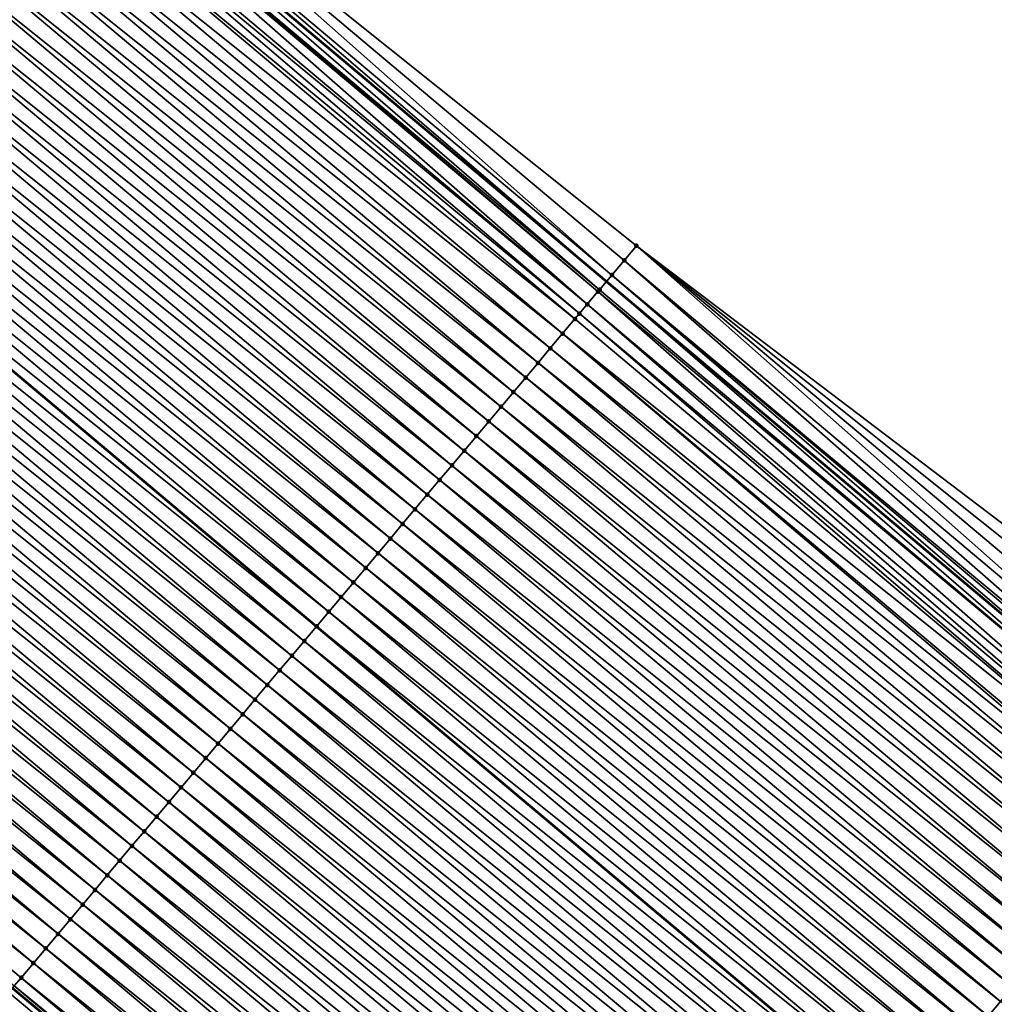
# Model space of a CAD drawing. Header units: feet. Extents: x 2007189 to 2022806, y 818621 to 837694.
# Tile 405 of 656: x 2016979 to 2017005, y 818934 to 818960. Entities that reach past the tile are written whole.
import ezdxf

# ---------------------------------------------------------------- set-up
doc = ezdxf.new("R2010")
doc.units = ezdxf.units.FT
doc.header["$MEASUREMENT"] = 0
for name, color, linetype, lineweight in [('EP_Travel Lane', 172, 'Continuous', 53), ('Road Shots', 141, 'Continuous', 100), ('Road X-Section', 40, 'Continuous', 13), ('STRIPING', 60, 'Continuous', 53)]:
    doc.layers.add(name, color=color, linetype=linetype, lineweight=lineweight)
doc.layers.add('I-77-MM17-21_SB-Surface-Border', color=7, linetype='Continuous')
doc.layers.add('I-77-MM17-21_SB-Surface-TIN', color=7, linetype='Continuous')

msp = doc.modelspace()

# ---------------------------------------------------------------- linework, layer by layer
at = {"layer": 'EP_Travel Lane'}
for points in [[(2016734.380056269, 819171.5816410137, 274.3019561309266), (2016749.65505463, 819158.6942299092, 274.5888565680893), (2016764.952011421, 819145.8127301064, 274.8540412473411), (2016780.24919519, 819132.9310391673, 275.095501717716), (2016795.546419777, 819120.0493138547, 275.3326984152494), (2016810.843294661, 819107.1678830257, 275.6064427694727), (2016826.140308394, 819094.2863352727, 275.865672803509), (2016841.437434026, 819081.4046932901, 276.1132194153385), (2016856.734659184, 819068.5229674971, 276.350354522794), (2016872.031767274, 819055.6413402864, 276.5997191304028), (2016887.328814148, 819042.7597646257, 276.8554896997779), (2016902.61822396, 819029.8883168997, 277.0957903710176), (2016917.924966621, 819017.0178879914, 277.3409258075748), (2016933.231830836, 819004.1473568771, 277.5682917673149), (2016948.538951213, 818991.2766103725, 277.7582244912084), (2016963.846316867, 818978.4056576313, 277.9123149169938), (2016979.153692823, 818965.5346962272, 278.0648903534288), (2016994.461046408, 818952.6637536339, 278.2207400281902), (2017009.768130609, 818939.7930375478, 278.4159691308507), (2017025.075442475, 818926.9221300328, 278.577906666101), (2017040.382905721, 818914.0510952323, 278.7177266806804), (2017055.672095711, 818901.2072486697, 278.841691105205), (2017071.0103465, 818888.3726488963, 278.9807868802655), (2017086.348633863, 818875.5380185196, 279.1001611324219)], [(2016733.999429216, 819140.1034043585, 274.1678343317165), (2016749.296424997, 819127.221880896, 274.4294133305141), (2016764.59372578, 819114.3401005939, 274.6591212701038), (2016779.89070353, 819101.4585923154, 274.9225861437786), (2016795.18778303, 819088.576998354, 275.1754161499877), (2016810.484822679, 819075.6954379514, 275.4324137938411), (2016825.782035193, 819062.8137319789, 275.6713380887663), (2016841.079173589, 819049.9320884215, 275.9180162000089), (2016856.376299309, 819037.0504555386, 276.1660225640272), (2016871.673332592, 819024.1689004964, 276.4236824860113), (2016886.982882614, 819011.2875277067, 276.6819348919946), (2016902.308022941, 818998.4390243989, 276.9303344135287), (2016917.633320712, 818985.5903890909, 277.155754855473), (2016932.95899216, 818972.7414404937, 277.3266247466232), (2016948.284831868, 818959.8923508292, 277.4729298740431), (2016963.610795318, 818947.0431574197, 277.6011788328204), (2016978.936536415, 818934.1941504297, 277.7618819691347), (2016994.26224747, 818921.3451686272, 277.9269635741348), (2017009.587746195, 818908.4963648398, 278.12305330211), (2017024.913461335, 818895.6473796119, 278.287547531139), (2017040.259477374, 818882.7864861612, 278.4217461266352), (2017055.598698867, 818869.9530697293, 278.5670416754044), (2017070.938029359, 818857.1195621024, 278.6535262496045), (2017086.277400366, 818844.286020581, 278.7181300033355)]]:
    msp.add_polyline3d(points, dxfattribs=at)
at = {"layer": 'I-77-MM17-21_SB-Surface-Border', "color": 3, "linetype": 'Continuous', "lineweight": -3}
msp.add_polyline3d([(2016734.553570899, 819171.7871374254, 274.2982413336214), (2016749.827811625, 819158.8992363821, 274.5862957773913), (2016765.686244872, 819146.6837108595, 274.8268820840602), (2016780.416064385, 819133.1290581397, 275.092997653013), (2016796.032614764, 819120.6261246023, 275.3180298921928), (2016811.648880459, 819108.1234309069, 275.5728208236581), (2016827.587508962, 819096.0029443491, 275.8056849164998), (2016841.914864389, 819081.9709663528, 276.091629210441), (2016857.209051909, 819069.0858257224, 276.3385874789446), (2016872.503199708, 819056.2007185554, 276.5896925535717), (2016887.797254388, 819043.3156898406, 276.8505400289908), (2016902.761911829, 819030.0591826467, 277.0942366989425), (2016918.068658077, 819017.1887507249, 277.3388480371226), (2016933.37552812, 819004.3182147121, 277.5653623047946), (2016948.682644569, 818991.4474715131, 277.755869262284), (2016964.311828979, 818978.9591840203, 277.9047523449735), (2016979.619272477, 818966.0881658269, 278.0474565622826), (2016995.248594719, 818953.5997624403, 278.1761907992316), (2017011.199279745, 818941.4944076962, 278.3663677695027), (2017025.540950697, 818927.4756597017, 278.5709130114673), (2017041.170315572, 818914.9872204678, 278.6934134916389), (2017056.457146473, 818902.1453214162, 278.8100806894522), (2017071.795391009, 818889.3107383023, 278.9555836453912), (2017086.491902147, 818875.709227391, 279.0983096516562)], dxfattribs=at)
at = {"layer": 'I-77-MM17-21_SB-Surface-TIN', "color": 128, "linetype": 'Continuous', "lineweight": -3}
for points in [[(2016994.604748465, 818952.8346074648, 278.217113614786), (2016979.619272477, 818966.0881658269, 278.0474565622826), (2016979.29738805, 818965.7055558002, 278.0622621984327)], [(2016994.604748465, 818952.8346074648, 278.217113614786), (2016994.926659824, 818953.2171948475, 278.1983720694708), (2016979.619272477, 818966.0881658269, 278.0474565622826)], [(2016994.926659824, 818953.2171948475, 278.1983720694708), (2016995.248594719, 818953.5997624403, 278.1761907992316), (2016979.619272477, 818966.0881658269, 278.0474565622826)], [(2016979.29738805, 818965.7055558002, 278.0622621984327), (2016979.153692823, 818965.5346962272, 278.0648903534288), (2016994.461046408, 818952.6637536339, 278.2207400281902)], [(2016994.604748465, 818952.8346074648, 278.217113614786), (2016979.29738805, 818965.7055558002, 278.0622621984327), (2016994.461046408, 818952.6637536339, 278.2207400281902)], [(2016994.282909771, 818952.4519589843, 278.2252354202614), (2016979.153692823, 818965.5346962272, 278.0648903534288), (2016978.975564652, 818965.3228944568, 278.0681482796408)], [(2016994.282909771, 818952.4519589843, 278.2252354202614), (2016994.461046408, 818952.6637536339, 278.2207400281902), (2016979.153692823, 818965.5346962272, 278.0648903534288)], [(2016993.961145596, 818952.069247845, 278.2224662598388), (2016978.930677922, 818965.269512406, 278.0682586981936), (2016978.653798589, 818964.9401849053, 278.0656551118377)], [(2016994.241346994, 818952.4025305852, 278.2253809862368), (2016978.975564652, 818965.3228944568, 278.0681482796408), (2016978.930677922, 818965.269512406, 278.0682586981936)], [(2016993.961145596, 818952.069247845, 278.2224662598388), (2016994.241346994, 818952.4025305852, 278.2253809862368), (2016978.930677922, 818965.269512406, 278.0682586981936)], [(2016994.241346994, 818952.4025305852, 278.2253809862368), (2016994.282909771, 818952.4519589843, 278.2252354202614), (2016978.975564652, 818965.3228944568, 278.0681482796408)], [(2016993.961145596, 818952.069247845, 278.2224662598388), (2016978.653798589, 818964.9401849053, 278.0656551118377), (2016978.542305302, 818964.8075516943, 278.0631533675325)], [(2016993.757436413, 818951.8269139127, 278.2178930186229), (2016978.542305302, 818964.8075516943, 278.0631533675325), (2016978.332074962, 818964.5574396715, 278.0569598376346)], [(2016993.757436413, 818951.8269139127, 278.2178930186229), (2016993.961145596, 818952.069247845, 278.2224662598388), (2016978.542305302, 818964.8075516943, 278.0631533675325)], [(2016993.639415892, 818951.6865077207, 278.214659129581), (2016978.332074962, 818964.5574396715, 278.0569598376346), (2016978.010370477, 818964.1746783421, 278.0454669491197)], [(2016993.639415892, 818951.6865077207, 278.214659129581), (2016993.757436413, 818951.8269139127, 278.2178930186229), (2016978.332074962, 818964.5574396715, 278.0569598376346)], [(2016993.317703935, 818951.3037526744, 278.2042582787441), (2016978.010370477, 818964.1746783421, 278.0454669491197), (2016977.688666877, 818963.7919162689, 278.0338447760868)], [(2016993.317703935, 818951.3037526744, 278.2042582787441), (2016993.639415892, 818951.6865077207, 278.214659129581), (2016978.010370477, 818964.1746783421, 278.0454669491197)], [(2016992.996002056, 818950.9209891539, 278.1923845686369), (2016977.688666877, 818963.7919162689, 278.0338447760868), (2016977.366957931, 818963.4091586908, 278.0230039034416)], [(2016992.996002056, 818950.9209891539, 278.1923845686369), (2016993.317703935, 818951.3037526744, 278.2042582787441), (2016977.688666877, 818963.7919162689, 278.0338447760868)], [(2016992.674300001, 818950.538225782, 278.1805366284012), (2016977.366957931, 818963.4091586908, 278.0230039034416), (2016977.045245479, 818963.0264040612, 278.0126755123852)], [(2016992.674300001, 818950.538225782, 278.1805366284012), (2016992.996002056, 818950.9209891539, 278.1923845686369), (2016977.366957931, 818963.4091586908, 278.0230039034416)], [(2016992.352591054, 818950.1554682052, 278.1696959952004), (2016977.045245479, 818963.0264040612, 278.0126755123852), (2016976.723533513, 818962.6436490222, 278.0022759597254)], [(2016992.352591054, 818950.1554682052, 278.1696959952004), (2016992.674300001, 818950.538225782, 278.1805366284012), (2016977.045245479, 818963.0264040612, 278.0126755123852)], [(2016992.030875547, 818949.7727161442, 278.1598140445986), (2016976.723533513, 818962.6436490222, 278.0022759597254), (2016976.401820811, 818962.2608946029, 277.9919841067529)], [(2016992.030875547, 818949.7727161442, 278.1598140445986), (2016992.352591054, 818950.1554682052, 278.1696959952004), (2016976.723533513, 818962.6436490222, 278.0022759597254)], [(2016991.709158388, 818949.3899654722, 278.1501735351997), (2016976.401820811, 818962.2608946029, 277.9919841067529), (2016976.080108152, 818961.878140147, 277.9816859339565)], [(2016991.709158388, 818949.3899654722, 278.1501735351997), (2016992.030875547, 818949.7727161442, 278.1598140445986), (2016976.401820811, 818962.2608946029, 277.9919841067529)], [(2016991.387441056, 818949.007214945, 278.140558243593), (2016976.080108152, 818961.878140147, 277.9816859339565), (2016975.758391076, 818961.4953894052, 277.9720332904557)], [(2016991.387441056, 818949.007214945, 278.140558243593), (2016991.709158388, 818949.3899654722, 278.1501735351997), (2016976.080108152, 818961.878140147, 277.9816859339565)], [(2016991.065722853, 818948.6244651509, 278.1310703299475), (2016975.758391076, 818961.4953894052, 277.9720332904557), (2016975.436674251, 818961.112638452, 277.9623439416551)], [(2016991.065722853, 818948.6244651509, 278.1310703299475), (2016991.387441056, 818949.007214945, 278.140558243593), (2016975.758391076, 818961.4953894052, 277.9720332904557)], [(2016990.743999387, 818948.2417197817, 278.1223515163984), (2016975.436674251, 818961.112638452, 277.9623439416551), (2016975.114958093, 818960.729886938, 277.9525570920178)], [(2016990.743999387, 818948.2417197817, 278.1223515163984), (2016991.065722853, 818948.6244651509, 278.1310703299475), (2016975.436674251, 818961.112638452, 277.9623439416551)], [(2016990.422275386, 818947.8589748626, 278.1137109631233), (2016975.114958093, 818960.729886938, 277.9525570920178), (2016974.793244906, 818960.3471329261, 277.9423360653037)], [(2016990.422275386, 818947.8589748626, 278.1137109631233), (2016990.743999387, 818948.2417197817, 278.1223515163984), (2016975.114958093, 818960.729886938, 277.9525570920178)], [(2016990.100555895, 818947.4762261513, 278.1044112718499), (2016974.793244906, 818960.3471329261, 277.9423360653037), (2016974.471533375, 818959.9643775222, 277.9318731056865)], [(2016990.100555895, 818947.4762261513, 278.1044112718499), (2016990.422275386, 818947.8589748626, 278.1137109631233), (2016974.793244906, 818960.3471329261, 277.9423360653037)], [(2016989.778845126, 818947.0934701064, 278.0938368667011), (2016974.471533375, 818959.9643775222, 277.9318731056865), (2016974.149822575, 818959.581621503, 277.9213031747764)], [(2016989.778845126, 818947.0934701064, 278.0938368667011), (2016990.100555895, 818947.4762261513, 278.1044112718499), (2016974.471533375, 818959.9643775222, 277.9318731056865)], [(2016989.457139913, 818946.7107093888, 278.0824502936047), (2016974.149822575, 818959.581621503, 277.9213031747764), (2016973.82811121, 818959.1988659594, 277.9108159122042)], [(2016989.457139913, 818946.7107093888, 278.0824502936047), (2016989.778845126, 818947.0934701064, 278.0938368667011), (2016974.149822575, 818959.581621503, 277.9213031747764)], [(2016989.135434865, 818946.3279485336, 278.0710398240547), (2016973.82811121, 818959.1988659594, 277.9108159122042), (2016973.506397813, 818958.8161121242, 277.9006256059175)], [(2016989.135434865, 818946.3279485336, 278.0710398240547), (2016989.457139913, 818946.7107093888, 278.0824502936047), (2016973.82811121, 818959.1988659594, 277.9108159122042)], [(2016988.813726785, 818945.9451902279, 278.0600724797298), (2016973.506397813, 818958.8161121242, 277.9006256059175), (2016973.184682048, 818958.4333602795, 277.8907812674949)], [(2016988.813726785, 818945.9451902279, 278.0600724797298), (2016989.135434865, 818946.3279485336, 278.0710398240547), (2016973.506397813, 818958.8161121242, 277.9006256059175)], [(2016988.492013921, 818945.5624359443, 278.0498042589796), (2016973.184682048, 818958.4333602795, 277.8907812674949), (2016972.86296521, 818958.0506093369, 277.8810937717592)], [(2016988.492013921, 818945.5624359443, 278.0498042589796), (2016988.813726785, 818945.9451902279, 278.0600724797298), (2016973.184682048, 818958.4333602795, 277.8907812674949)], [(2016988.170298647, 818945.1796836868, 278.0398881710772), (2016972.86296521, 818958.0506093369, 277.8810937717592), (2016972.541253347, 818957.6678542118, 277.8706792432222)], [(2016988.170298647, 818945.1796836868, 278.0398881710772), (2016988.492013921, 818945.5624359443, 278.0498042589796), (2016972.86296521, 818958.0506093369, 277.8810937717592)], [(2016987.8485841, 818944.7969308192, 278.0298660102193), (2016972.541253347, 818957.6678542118, 277.8706792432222), (2016972.219547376, 818957.2850941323, 277.8594035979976)], [(2016987.8485841, 818944.7969308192, 278.0298660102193), (2016988.170298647, 818945.1796836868, 278.0398881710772), (2016972.541253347, 818957.6678542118, 277.8706792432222)], [(2016987.526873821, 818944.4141743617, 278.0192199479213), (2016972.219547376, 818957.2850941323, 277.8594035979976), (2016971.897843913, 818956.9023319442, 277.8477614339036)], [(2016987.526873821, 818944.4141743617, 278.0192199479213), (2016987.8485841, 818944.7969308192, 278.0298660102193), (2016972.219547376, 818957.2850941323, 277.8594035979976)], [(2016987.205166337, 818944.0314155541, 278.0081653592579), (2016971.897843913, 818956.9023319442, 277.8477614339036), (2016971.576137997, 818956.5195715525, 277.8364586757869)], [(2016987.205166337, 818944.0314155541, 278.0081653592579), (2016987.526873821, 818944.4141743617, 278.0192199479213), (2016971.897843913, 818956.9023319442, 277.8477614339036)], [(2016971.254422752, 818956.1368195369, 277.8265574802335), (2016986.883460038, 818943.6486554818, 277.9969183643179), (2016971.576137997, 818956.5195715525, 277.8364586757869)], [(2016987.205166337, 818944.0314155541, 278.0081653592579), (2016971.576137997, 818956.5195715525, 277.8364586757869), (2016986.883460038, 818943.6486554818, 277.9969183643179)], [(2016986.561750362, 818943.2658987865, 277.9862034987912), (2016971.254422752, 818956.1368195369, 277.8265574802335), (2016970.932699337, 818955.7540741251, 277.8178312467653)], [(2016986.561750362, 818943.2658987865, 277.9862034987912), (2016986.883460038, 818943.6486554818, 277.9969183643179), (2016971.254422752, 818956.1368195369, 277.8265574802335)], [(2016986.240031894, 818942.8831492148, 277.9767542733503), (2016970.932699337, 818955.7540741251, 277.8178312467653), (2016970.61097013, 818955.3713335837, 277.8099516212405)], [(2016986.240031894, 818942.8831492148, 277.9767542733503), (2016986.561750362, 818943.2658987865, 277.9862034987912), (2016970.932699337, 818955.7540741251, 277.8178312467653)], [(2016985.918306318, 818942.5004056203, 277.9683439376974), (2016970.61097013, 818955.3713335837, 277.8099516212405), (2016970.289243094, 818954.988591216, 277.8017545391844)], [(2016985.918306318, 818942.5004056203, 277.9683439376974), (2016986.240031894, 818942.8831492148, 277.9767542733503), (2016970.61097013, 818955.3713335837, 277.8099516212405)], [(2016985.596577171, 818942.1176650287, 277.9604555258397), (2016970.289243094, 818954.988591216, 277.8017545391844), (2016969.967522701, 818954.6058432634, 277.7925866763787)], [(2016985.596577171, 818942.1176650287, 277.9604555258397), (2016985.918306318, 818942.5004056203, 277.9683439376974), (2016970.289243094, 818954.988591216, 277.8017545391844)], [(2016985.274851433, 818941.7349215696, 277.9520687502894), (2016969.967522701, 818954.6058432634, 277.7925866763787), (2016969.64580474, 818954.2230932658, 277.7830634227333)], [(2016985.274851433, 818941.7349215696, 277.9520687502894), (2016985.596577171, 818942.1176650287, 277.9604555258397), (2016969.967522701, 818954.6058432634, 277.7925866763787)], [(2016984.953128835, 818941.3521754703, 277.9432230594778), (2016969.64580474, 818954.2230932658, 277.7830634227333), (2016969.324088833, 818953.8403415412, 277.7732399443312)], [(2016984.953128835, 818941.3521754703, 277.9432230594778), (2016985.274851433, 818941.7349215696, 277.9520687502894), (2016969.64580474, 818954.2230932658, 277.7830634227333)], [(2016984.631408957, 818940.9694270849, 277.93397999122), (2016969.324088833, 818953.8403415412, 277.7732399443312), (2016969.002372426, 818953.4575902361, 277.7634894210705)], [(2016984.631408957, 818940.9694270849, 277.93397999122), (2016984.953128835, 818941.3521754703, 277.9432230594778), (2016969.324088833, 818953.8403415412, 277.7732399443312)], [(2017010.233605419, 818940.3465953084, 278.4138588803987), (2016995.248594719, 818953.5997624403, 278.1761907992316), (2016994.926659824, 818953.2171948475, 278.1983720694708)], [(2017010.233605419, 818940.3465953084, 278.4138588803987), (2017010.555491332, 818940.7292040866, 278.3988365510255), (2016995.248594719, 818953.5997624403, 278.1761907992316)], [(2017010.555491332, 818940.7292040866, 278.3988365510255), (2017010.877388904, 818941.1118030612, 278.3821102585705), (2016995.248594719, 818953.5997624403, 278.1761907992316)], [(2017010.877388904, 818941.1118030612, 278.3821102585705), (2017011.199279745, 818941.4944076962, 278.3663677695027), (2016995.248594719, 818953.5997624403, 278.1761907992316)], [(2016984.309689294, 818940.5866785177, 277.9247053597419), (2016969.002372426, 818953.4575902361, 277.7634894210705), (2016968.680655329, 818953.0748395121, 277.7538398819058)], [(2016984.309689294, 818940.5866785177, 277.9247053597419), (2016984.631408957, 818940.9694270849, 277.93397999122), (2016969.002372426, 818953.4575902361, 277.7634894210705)], [(2016983.987968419, 818940.2039309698, 277.9156078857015), (2016968.680655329, 818953.0748395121, 277.7538398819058), (2016968.358939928, 818952.6920873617, 277.7439424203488)], [(2016983.987968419, 818940.2039309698, 277.9156078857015), (2016984.309689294, 818940.5866785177, 277.9247053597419), (2016968.680655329, 818953.0748395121, 277.7538398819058)], [(2017009.975089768, 818940.0391974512, 278.41771968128), (2016994.926659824, 818953.2171948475, 278.1983720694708), (2016994.604748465, 818952.8346074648, 278.217113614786)], [(2017009.975089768, 818940.0391974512, 278.41771968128), (2017010.233605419, 818940.3465953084, 278.4138588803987), (2016994.926659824, 818953.2171948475, 278.1983720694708)], [(2016994.604748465, 818952.8346074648, 278.217113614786), (2016994.461046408, 818952.6637536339, 278.2207400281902), (2017009.768130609, 818939.7930375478, 278.4159691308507)], [(2017009.911797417, 818939.9639210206, 278.417494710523), (2016994.604748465, 818952.8346074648, 278.217113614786), (2017009.768130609, 818939.7930375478, 278.4159691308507)], [(2017009.911797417, 818939.9639210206, 278.417494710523), (2017009.975089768, 818940.0391974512, 278.41771968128), (2016994.604748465, 818952.8346074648, 278.217113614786)], [(2016983.666247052, 818939.8211838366, 277.9065824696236), (2016968.358939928, 818952.6920873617, 277.7439424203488), (2016968.037224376, 818952.3093353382, 277.7340670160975)], [(2016983.666247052, 818939.8211838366, 277.9065824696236), (2016983.987968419, 818940.2039309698, 277.9156078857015), (2016968.358939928, 818952.6920873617, 277.7439424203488)], [(2017009.59003767, 818939.5812061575, 278.4140779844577), (2016994.461046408, 818952.6637536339, 278.2207400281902), (2016994.282909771, 818952.4519589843, 278.2252354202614)], [(2017009.59003767, 818939.5812061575, 278.4140779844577), (2017009.768130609, 818939.7930375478, 278.4159691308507), (2016994.461046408, 818952.6637536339, 278.2207400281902)], [(2016983.344527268, 818939.4384353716, 277.897325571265), (2016968.037224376, 818952.3093353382, 277.7340670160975), (2016967.715508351, 818951.9265837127, 277.724260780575)], [(2016983.344527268, 818939.4384353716, 277.897325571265), (2016983.666247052, 818939.8211838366, 277.9065824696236), (2016968.037224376, 818952.3093353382, 277.7340670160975)], [(2017009.268273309, 818939.1984951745, 278.4113356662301), (2016994.241346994, 818952.4025305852, 278.2253809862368), (2016993.961145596, 818952.069247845, 278.2224662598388)], [(2017009.59003767, 818939.5812061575, 278.4140779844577), (2016994.282909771, 818952.4519589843, 278.2252354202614), (2016994.241346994, 818952.4025305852, 278.2253809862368)], [(2017009.268273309, 818939.1984951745, 278.4113356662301), (2017009.59003767, 818939.5812061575, 278.4140779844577), (2016994.241346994, 818952.4025305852, 278.2253809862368)], [(2017009.085630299, 818938.9812218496, 278.4072448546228), (2016993.961145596, 818952.069247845, 278.2224662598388), (2016993.757436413, 818951.8269139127, 278.2178930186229)], [(2017009.085630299, 818938.9812218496, 278.4072448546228), (2017009.268273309, 818939.1984951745, 278.4113356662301), (2016993.961145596, 818952.069247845, 278.2224662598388)], [(2016983.022808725, 818939.0556858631, 277.8878873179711), (2016967.715508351, 818951.9265837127, 277.724260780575), (2016967.393792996, 818951.5438315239, 277.7143566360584)], [(2016983.022808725, 818939.0556858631, 277.8878873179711), (2016983.344527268, 818939.4384353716, 277.897325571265), (2016967.715508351, 818951.9265837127, 277.724260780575)], [(2017008.946550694, 818938.8157490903, 278.4024922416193), (2016993.757436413, 818951.8269139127, 278.2178930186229), (2016993.639415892, 818951.6865077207, 278.214659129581)], [(2017008.946550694, 818938.8157490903, 278.4024922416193), (2017009.085630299, 818938.9812218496, 278.4072448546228), (2016993.757436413, 818951.8269139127, 278.2178930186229)], [(2016982.701091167, 818938.6729355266, 277.8783051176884), (2016967.393792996, 818951.5438315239, 277.7143566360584), (2016967.072074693, 818951.1610818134, 277.7048832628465)], [(2016982.701091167, 818938.6729355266, 277.8783051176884), (2016983.022808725, 818939.0556858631, 277.8878873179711), (2016967.393792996, 818951.5438315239, 277.7143566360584)], [(2017008.946550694, 818938.8157490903, 278.4024922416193), (2016993.639415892, 818951.6865077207, 278.214659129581), (2016993.317703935, 818951.3037526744, 278.2042582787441)], [(2017008.569148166, 818938.3666708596, 278.3855658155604), (2016993.317703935, 818951.3037526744, 278.2042582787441), (2016992.996002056, 818950.9209891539, 278.1923845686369)], [(2017008.569148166, 818938.3666708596, 278.3855658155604), (2017008.624865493, 818938.4329715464, 278.388180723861), (2016993.317703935, 818951.3037526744, 278.2042582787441)], [(2017008.624865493, 818938.4329715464, 278.388180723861), (2017008.946550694, 818938.8157490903, 278.4024922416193), (2016993.317703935, 818951.3037526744, 278.2042582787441)], [(2016982.379375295, 818938.290183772, 277.8684764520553), (2016967.072074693, 818951.1610818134, 277.7048832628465), (2016966.750353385, 818950.7783346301, 277.6958491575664)], [(2016982.379375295, 818938.290183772, 277.8684764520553), (2016982.701091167, 818938.6729355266, 277.8783051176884), (2016967.072074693, 818951.1610818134, 277.7048832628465)], [(2016982.057660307, 818937.9074312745, 277.8585186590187), (2016966.750353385, 818950.7783346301, 277.6958491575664), (2016966.428632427, 818950.3955871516, 277.6867637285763)], [(2016982.057660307, 818937.9074312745, 277.8585186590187), (2016982.379375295, 818938.290183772, 277.8684764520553), (2016966.750353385, 818950.7783346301, 277.6958491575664)], [(2017008.30318511, 818938.0501899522, 278.3731651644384), (2016992.996002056, 818950.9209891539, 278.1923845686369), (2016992.674300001, 818950.538225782, 278.1805366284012)], [(2017008.30318511, 818938.0501899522, 278.3731651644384), (2017008.569148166, 818938.3666708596, 278.3855658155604), (2016992.996002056, 818950.9209891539, 278.1923845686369)], [(2017007.981493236, 818937.6674180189, 278.3598288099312), (2016992.674300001, 818950.538225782, 278.1805366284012), (2016992.352591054, 818950.1554682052, 278.1696959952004)], [(2017007.981493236, 818937.6674180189, 278.3598288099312), (2017008.30318511, 818938.0501899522, 278.3731651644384), (2016992.674300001, 818950.538225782, 278.1805366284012)], [(2016981.735944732, 818937.5246792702, 277.8486465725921), (2016966.428632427, 818950.3955871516, 277.6867637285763), (2016966.106913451, 818950.0128380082, 277.6773889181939)], [(2016981.735944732, 818937.5246792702, 277.8486465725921), (2016982.057660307, 818937.9074312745, 277.8585186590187), (2016966.428632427, 818950.3955871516, 277.6867637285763)], [(2016981.4142289, 818937.1419274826, 277.8388121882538), (2016966.106913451, 818950.0128380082, 277.6773889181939), (2016965.785198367, 818949.6300855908, 277.6674450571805)], [(2016981.4142289, 818937.1419274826, 277.8388121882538), (2016981.735944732, 818937.5246792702, 277.8486465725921), (2016966.106913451, 818950.0128380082, 277.6773889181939)], [(2017007.659790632, 818937.2846551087, 278.3480607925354), (2016992.352591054, 818950.1554682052, 278.1696959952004), (2016992.030875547, 818949.7727161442, 278.1598140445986)], [(2017007.659790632, 818937.2846551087, 278.3480607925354), (2017007.981493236, 818937.6674180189, 278.3598288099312), (2016992.352591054, 818950.1554682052, 278.1696959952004)], [(2017007.338080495, 818936.9018985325, 278.3373937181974), (2016992.030875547, 818949.7727161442, 278.1598140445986), (2016991.709158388, 818949.3899654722, 278.1501735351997)], [(2017007.338080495, 818936.9018985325, 278.3373937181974), (2017007.659790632, 818937.2846551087, 278.3480607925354), (2016992.030875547, 818949.7727161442, 278.1598140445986)], [(2016981.092511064, 818936.7591773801, 277.8292706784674), (2016965.785198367, 818949.6300855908, 277.6674450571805), (2016965.463484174, 818949.2473324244, 277.657370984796)], [(2016981.092511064, 818936.7591773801, 277.8292706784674), (2016981.4142289, 818937.1419274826, 277.8388121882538), (2016965.785198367, 818949.6300855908, 277.6674450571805)], [(2017007.016366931, 818936.5191448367, 278.3272273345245), (2016991.709158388, 818949.3899654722, 278.1501735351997), (2016991.387441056, 818949.007214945, 278.140558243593)], [(2017007.016366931, 818936.5191448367, 278.3272273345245), (2017007.338080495, 818936.9018985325, 278.3373937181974), (2016991.709158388, 818949.3899654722, 278.1501735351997)], [(2016980.770792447, 818936.3764279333, 277.8198431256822), (2016965.463484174, 818949.2473324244, 277.657370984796), (2016965.141771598, 818948.8645778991, 277.6470607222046)], [(2016980.770792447, 818936.3764279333, 277.8198431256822), (2016981.092511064, 818936.7591773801, 277.8292706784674), (2016965.463484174, 818949.2473324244, 277.657370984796)], [(2017006.694645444, 818936.1363978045, 278.3182191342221), (2016991.387441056, 818949.007214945, 278.140558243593), (2016991.065722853, 818948.6244651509, 278.1310703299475)], [(2017006.694645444, 818936.1363978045, 278.3182191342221), (2017007.016366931, 818936.5191448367, 278.3272273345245), (2016991.387441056, 818949.007214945, 278.140558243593)], [(2016980.449074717, 818935.9936777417, 277.8102861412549), (2016965.141771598, 818948.8645778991, 277.6470607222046), (2016964.820059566, 818948.4818229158, 277.6366708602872)], [(2016980.449074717, 818935.9936777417, 277.8102861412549), (2016980.770792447, 818936.3764279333, 277.8198431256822), (2016965.141771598, 818948.8645778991, 277.6470607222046)], [(2017006.372927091, 818935.7536481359, 278.3087527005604), (2016991.065722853, 818948.6244651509, 278.1310703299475), (2016990.743999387, 818948.2417197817, 278.1223515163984)], [(2017006.372927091, 818935.7536481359, 278.3087527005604), (2017006.694645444, 818936.1363978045, 278.3182191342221), (2016991.065722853, 818948.6244651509, 278.1310703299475)], [(2016980.127358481, 818935.6109262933, 277.8005106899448), (2016964.820059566, 818948.4818229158, 277.6366708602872), (2016964.498347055, 818948.0990683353, 277.62635101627)], [(2016980.127358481, 818935.6109262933, 277.8005106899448), (2016980.449074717, 818935.9936777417, 277.8102861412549), (2016964.820059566, 818948.4818229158, 277.6366708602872)], [(2016979.80564418, 818935.2281732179, 277.7904524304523), (2016964.498347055, 818948.0990683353, 277.62635101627), (2016964.176633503, 818947.7163146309, 277.6161834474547)], [(2016979.80564418, 818935.2281732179, 277.7904524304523), (2016980.127358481, 818935.6109262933, 277.8005106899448), (2016964.498347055, 818948.0990683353, 277.62635101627)], [(2017006.051212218, 818935.370895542, 278.2987778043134), (2016990.743999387, 818948.2417197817, 278.1223515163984), (2016990.422275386, 818947.8589748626, 278.1137109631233)], [(2017006.051212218, 818935.370895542, 278.2987778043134), (2017006.372927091, 818935.7536481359, 278.3087527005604), (2016990.743999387, 818948.2417197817, 278.1223515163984)], [(2017005.729490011, 818934.9881491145, 278.2898747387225), (2016990.422275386, 818947.8589748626, 278.1137109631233), (2016990.100555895, 818947.4762261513, 278.1044112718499)], [(2017005.729490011, 818934.9881491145, 278.2898747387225), (2017006.051212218, 818935.370895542, 278.2987778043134), (2016990.422275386, 818947.8589748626, 278.1137109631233)], [(2016979.483931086, 818934.8454191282, 277.7802178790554), (2016964.176633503, 818947.7163146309, 277.6161834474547), (2016963.854912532, 818947.3335671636, 277.6070999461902)], [(2016979.483931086, 818934.8454191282, 277.7802178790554), (2016979.80564418, 818935.2281732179, 277.7904524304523), (2016964.176633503, 818947.7163146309, 277.6161834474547)], [(2016978.982119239, 818934.2483844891, 277.7635099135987), (2016979.162220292, 818934.4626631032, 277.7696469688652), (2016963.854912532, 818947.3335671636, 277.6070999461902)], [(2016979.162220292, 818934.4626631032, 277.7696469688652), (2016979.483931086, 818934.8454191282, 277.7802178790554), (2016963.854912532, 818947.3335671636, 277.6070999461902)], [(2017005.407763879, 818934.6054059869, 278.2815452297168), (2016990.100555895, 818947.4762261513, 278.1044112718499), (2016989.778845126, 818947.0934701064, 278.0938368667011)], [(2017005.407763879, 818934.6054059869, 278.2815452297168), (2017005.729490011, 818934.9881491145, 278.2898747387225), (2016990.100555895, 818947.4762261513, 278.1044112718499)], [(2017005.086042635, 818934.2226587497, 278.2725014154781), (2016989.778845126, 818947.0934701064, 278.0938368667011), (2016989.457139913, 818946.7107093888, 278.0824502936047)], [(2017005.086042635, 818934.2226587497, 278.2725014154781), (2017005.407763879, 818934.6054059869, 278.2815452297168), (2016989.778845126, 818947.0934701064, 278.0938368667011)], [(2017004.764331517, 818933.8399029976, 278.2619776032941), (2016989.457139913, 818946.7107093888, 278.0824502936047), (2016989.135434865, 818946.3279485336, 278.0710398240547)], [(2017004.764331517, 818933.8399029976, 278.2619776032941), (2017005.086042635, 818934.2226587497, 278.2725014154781), (2016989.457139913, 818946.7107093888, 278.0824502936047)], [(2017004.442624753, 818933.4571435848, 278.2508174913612), (2016989.135434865, 818946.3279485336, 278.0710398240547), (2016988.813726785, 818945.9451902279, 278.0600724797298)], [(2017004.442624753, 818933.4571435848, 278.2508174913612), (2017004.764331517, 818933.8399029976, 278.2619776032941), (2016989.135434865, 818946.3279485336, 278.0710398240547)], [(2017004.120915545, 818933.0743862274, 278.2400146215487), (2016988.813726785, 818945.9451902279, 278.0600724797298), (2016988.492013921, 818945.5624359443, 278.0498042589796)], [(2017004.120915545, 818933.0743862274, 278.2400146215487), (2017004.442624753, 818933.4571435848, 278.2508174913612), (2016988.813726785, 818945.9451902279, 278.0600724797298)], [(2017003.7991995, 818932.6916346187, 278.2302109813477), (2016988.492013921, 818945.5624359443, 278.0498042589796), (2016988.170298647, 818945.1796836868, 278.0398881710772)], [(2017003.7991995, 818932.6916346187, 278.2302109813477), (2017004.120915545, 818933.0743862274, 278.2400146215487), (2016988.492013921, 818945.5624359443, 278.0498042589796)], [(2017003.477479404, 818932.3088864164, 278.2209994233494), (2016988.170298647, 818945.1796836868, 278.0398881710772), (2016987.8485841, 818944.7969308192, 278.0298660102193)], [(2017003.477479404, 818932.3088864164, 278.2209994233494), (2017003.7991995, 818932.6916346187, 278.2302109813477), (2016988.170298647, 818945.1796836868, 278.0398881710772)], [(2017003.155760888, 818931.9261368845, 278.2115567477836), (2016987.8485841, 818944.7969308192, 278.0298660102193), (2016987.526873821, 818944.4141743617, 278.0192199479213)], [(2017003.155760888, 818931.9261368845, 278.2115567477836), (2017003.477479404, 818932.3088864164, 278.2209994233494), (2016987.8485841, 818944.7969308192, 278.0298660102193)], [(2017002.834049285, 818931.5433815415, 278.2011040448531), (2016987.526873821, 818944.4141743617, 278.0192199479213), (2016987.205166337, 818944.0314155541, 278.0081653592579)], [(2017002.834049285, 818931.5433815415, 278.2011040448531), (2017003.155760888, 818931.9261368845, 278.2115567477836), (2016987.526873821, 818944.4141743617, 278.0192199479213)], [(2017002.512347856, 818931.1606176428, 278.1891641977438), (2016987.205166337, 818944.0314155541, 278.0081653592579), (2016986.883460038, 818943.6486554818, 277.9969183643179)], [(2017002.512347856, 818931.1606176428, 278.1891641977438), (2017002.834049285, 818931.5433815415, 278.2011040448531), (2016987.205166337, 818944.0314155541, 278.0081653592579)], [(2016986.561750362, 818943.2658987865, 277.9862034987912), (2017002.190648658, 818930.7778515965, 278.1768787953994), (2016986.883460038, 818943.6486554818, 277.9969183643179)], [(2017002.512347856, 818931.1606176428, 278.1891641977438), (2016986.883460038, 818943.6486554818, 277.9969183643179), (2017002.190648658, 818930.7778515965, 278.1768787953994)], [(2017001.868942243, 818930.3950921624, 278.165687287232), (2016986.561750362, 818943.2658987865, 277.9862034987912), (2016986.240031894, 818942.8831492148, 277.9767542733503)], [(2017001.868942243, 818930.3950921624, 278.165687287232), (2017002.190648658, 818930.7778515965, 278.1768787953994), (2016986.561750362, 818943.2658987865, 277.9862034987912)], [(2017001.547222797, 818930.012343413, 278.1563806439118), (2016986.240031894, 818942.8831492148, 277.9767542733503), (2016985.918306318, 818942.5004056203, 277.9683439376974)], [(2017001.547222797, 818930.012343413, 278.1563806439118), (2017001.868942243, 818930.3950921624, 278.165687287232), (2016986.240031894, 818942.8831492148, 277.9767542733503)], [(2017001.225495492, 818929.6296012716, 278.1482225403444), (2016985.918306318, 818942.5004056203, 277.9683439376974), (2016985.596577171, 818942.1176650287, 277.9604555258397)], [(2017001.225495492, 818929.6296012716, 278.1482225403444), (2017001.547222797, 818930.012343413, 278.1563806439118), (2016985.918306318, 818942.5004056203, 277.9683439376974)], [(2017000.903771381, 818929.2468564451, 278.1395977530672), (2016985.596577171, 818942.1176650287, 277.9604555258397), (2016985.274851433, 818941.7349215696, 277.9520687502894)], [(2017000.903771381, 818929.2468564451, 278.1395977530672), (2017001.225495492, 818929.6296012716, 278.1482225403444), (2016985.596577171, 818942.1176650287, 277.9604555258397)], [(2017000.582053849, 818928.8641060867, 278.1300114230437), (2016985.274851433, 818941.7349215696, 277.9520687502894), (2016984.953128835, 818941.3521754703, 277.9432230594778)], [(2017000.582053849, 818928.8641060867, 278.1300114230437), (2017000.903771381, 818929.2468564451, 278.1395977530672), (2016985.274851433, 818941.7349215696, 277.9520687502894)], [(2017000.260336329, 818928.4813557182, 278.1204233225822), (2016984.953128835, 818941.3521754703, 277.9432230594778), (2016984.631408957, 818940.9694270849, 277.93397999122)], [(2017000.260336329, 818928.4813557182, 278.1204233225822), (2017000.582053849, 818928.8641060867, 278.1300114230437), (2016984.953128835, 818941.3521754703, 277.9432230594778)], [(2016999.93861883, 818928.098605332, 278.1108321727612), (2016984.631408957, 818940.9694270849, 277.93397999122), (2016984.309689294, 818940.5866785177, 277.9247053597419)], [(2016999.93861883, 818928.098605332, 278.1108321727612), (2017000.260336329, 818928.4813557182, 278.1204233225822), (2016984.631408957, 818940.9694270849, 277.93397999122)], [(2016999.616900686, 818927.7158554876, 278.1013351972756), (2016984.309689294, 818940.5866785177, 277.9247053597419), (2016983.987968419, 818940.2039309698, 277.9156078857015)], [(2016999.616900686, 818927.7158554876, 278.1013351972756), (2016999.93861883, 818928.098605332, 278.1108321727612), (2016984.309689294, 818940.5866785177, 277.9247053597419)], [(2016999.295183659, 818927.333104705, 278.0916751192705), (2016983.987968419, 818940.2039309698, 277.9156078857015), (2016983.666247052, 818939.8211838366, 277.9065824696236)], [(2016999.295183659, 818927.333104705, 278.0916751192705), (2016999.616900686, 818927.7158554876, 278.1013351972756), (2016983.987968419, 818940.2039309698, 277.9156078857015)], [(2016998.97346618, 818926.9503543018, 278.0820810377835), (2016983.666247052, 818939.8211838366, 277.9065824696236), (2016983.344527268, 818939.4384353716, 277.897325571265)], [(2016998.97346618, 818926.9503543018, 278.0820810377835), (2016999.295183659, 818927.333104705, 278.0916751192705), (2016983.666247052, 818939.8211838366, 277.9065824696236)], [(2016998.651749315, 818926.5676033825, 278.0723972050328), (2016983.344527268, 818939.4384353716, 277.897325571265), (2016983.022808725, 818939.0556858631, 277.8878873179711)], [(2016998.651749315, 818926.5676033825, 278.0723972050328), (2016998.97346618, 818926.9503543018, 278.0820810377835), (2016983.344527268, 818939.4384353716, 277.897325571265)], [(2016998.330034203, 818926.1848509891, 278.0624571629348), (2016983.022808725, 818939.0556858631, 277.8878873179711), (2016982.701091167, 818938.6729355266, 277.8783051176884)], [(2016998.330034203, 818926.1848509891, 278.0624571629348), (2016998.651749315, 818926.5676033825, 278.0723972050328), (2016983.022808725, 818939.0556858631, 277.8878873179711)], [(2016998.008319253, 818925.8020984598, 278.0524935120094), (2016982.701091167, 818938.6729355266, 277.8783051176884), (2016982.379375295, 818938.290183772, 277.8684764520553)], [(2016998.008319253, 818925.8020984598, 278.0524935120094), (2016998.330034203, 818926.1848509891, 278.0624571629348), (2016982.701091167, 818938.6729355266, 277.8783051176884)], [(2016997.686605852, 818925.4193446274, 278.0423033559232), (2016982.379375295, 818938.290183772, 277.8684764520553), (2016982.057660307, 818937.9074312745, 277.8585186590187)], [(2016997.686605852, 818925.4193446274, 278.0423033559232), (2016998.008319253, 818925.8020984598, 278.0524935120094), (2016982.379375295, 818938.290183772, 277.8684764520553)], [(2016997.364891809, 818925.0365913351, 278.0322070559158), (2016982.057660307, 818937.9074312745, 277.8585186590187), (2016981.735944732, 818937.5246792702, 277.8486465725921)], [(2016997.364891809, 818925.0365913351, 278.0322070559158), (2016997.686605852, 818925.4193446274, 278.0423033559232), (2016982.057660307, 818937.9074312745, 277.8585186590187)], [(2016997.043177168, 818924.6538385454, 278.0221981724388), (2016981.735944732, 818937.5246792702, 277.8486465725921), (2016981.4142289, 818937.1419274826, 277.8388121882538)], [(2016997.043177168, 818924.6538385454, 278.0221981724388), (2016997.364891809, 818925.0365913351, 278.0322070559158), (2016981.735944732, 818937.5246792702, 277.8486465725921)], [(2016996.72146179, 818924.2710863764, 278.0122971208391), (2016981.4142289, 818937.1419274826, 277.8388121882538), (2016981.092511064, 818936.7591773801, 277.8292706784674)], [(2016996.72146179, 818924.2710863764, 278.0122971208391), (2016997.043177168, 818924.6538385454, 278.0221981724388), (2016981.4142289, 818937.1419274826, 277.8388121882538)], [(2016996.399744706, 818923.8883356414, 278.0026453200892), (2016981.092511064, 818936.7591773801, 277.8292706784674), (2016980.770792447, 818936.3764279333, 277.8198431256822)], [(2016996.399744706, 818923.8883356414, 278.0026453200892), (2016996.72146179, 818924.2710863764, 278.0122971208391), (2016981.092511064, 818936.7591773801, 277.8292706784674)], [(2016996.078024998, 818923.5055871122, 277.993376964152), (2016980.770792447, 818936.3764279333, 277.8198431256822), (2016980.449074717, 818935.9936777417, 277.8102861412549)], [(2016996.078024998, 818923.5055871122, 277.993376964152), (2016996.399744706, 818923.8883356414, 278.0026453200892), (2016980.770792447, 818936.3764279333, 277.8198431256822)], [(2016995.756305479, 818923.1228384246, 277.9840810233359), (2016980.449074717, 818935.9936777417, 277.8102861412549), (2016980.127358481, 818935.6109262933, 277.8005106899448)], [(2016995.756305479, 818923.1228384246, 277.9840810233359), (2016996.078024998, 818923.5055871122, 277.993376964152), (2016980.449074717, 818935.9936777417, 277.8102861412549)], [(2016995.434589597, 818922.7400866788, 277.9742535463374), (2016980.127358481, 818935.6109262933, 277.8005106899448), (2016979.80564418, 818935.2281732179, 277.7904524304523)], [(2016995.434589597, 818922.7400866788, 277.9742535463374), (2016995.756305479, 818923.1228384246, 277.9840810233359), (2016980.127358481, 818935.6109262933, 277.8005106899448)], [(2016995.112884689, 818922.3573257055, 277.962822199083), (2016979.80564418, 818935.2281732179, 277.7904524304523), (2016979.483931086, 818934.8454191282, 277.7802178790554)], [(2016995.112884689, 818922.3573257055, 277.962822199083), (2016995.434589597, 818922.7400866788, 277.9742535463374), (2016979.80564418, 818935.2281732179, 277.7904524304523)], [(2016994.79118921, 818921.9745568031, 277.9500126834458), (2016979.483931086, 818934.8454191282, 277.7802178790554), (2016979.162220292, 818934.4626631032, 277.7696469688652)], [(2016994.79118921, 818921.9745568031, 277.9500126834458), (2016995.112884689, 818922.3573257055, 277.962822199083), (2016979.483931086, 818934.8454191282, 277.7802178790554)], [(2016994.469498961, 818921.5917835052, 277.9364391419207), (2016979.162220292, 818934.4626631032, 277.7696469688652), (2016978.982119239, 818934.2483844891, 277.7635099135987)], [(2016994.469498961, 818921.5917835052, 277.9364391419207), (2016994.79118921, 818921.9745568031, 277.9500126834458), (2016979.162220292, 818934.4626631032, 277.7696469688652)], [(2016978.982119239, 818934.2483844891, 277.7635099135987), (2016978.936536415, 818934.1941504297, 277.7618819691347), (2016994.26224747, 818921.3451686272, 277.9269635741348)], [(2016994.469498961, 818921.5917835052, 277.9364391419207), (2016978.982119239, 818934.2483844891, 277.7635099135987), (2016994.26224747, 818921.3451686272, 277.9269635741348)], [(2016994.147816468, 818921.209003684, 277.9217317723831), (2016978.840513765, 818934.0799034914, 277.7584526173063), (2016978.51881866, 818933.6971342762, 277.7455890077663)], [(2016994.147816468, 818921.209003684, 277.9217317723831), (2016978.936536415, 818934.1941504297, 277.7618819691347), (2016978.840513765, 818934.0799034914, 277.7584526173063)], [(2016994.147816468, 818921.209003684, 277.9217317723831), (2016994.26224747, 818921.3451686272, 277.9269635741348), (2016978.936536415, 818934.1941504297, 277.7618819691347)], [(2017020.07152694, 818920.9690933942, 278.4409385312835), (2017004.764331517, 818933.8399029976, 278.2619776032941), (2017004.442624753, 818933.4571435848, 278.2508174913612)]]:
    msp.add_3dface(points, dxfattribs=at)
at = {"layer": 'Road Shots', "lineweight": 100}
for p in [(2016995.248594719, 818953.5997624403, 278.1761907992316), (2016994.926659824, 818953.2171948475, 278.1983720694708), (2016994.604748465, 818952.8346074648, 278.217113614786), (2016994.241346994, 818952.4025305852, 278.2253809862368), (2016994.282909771, 818952.4519589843, 278.2252354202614), (2016993.961145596, 818952.069247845, 278.2224662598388), (2016993.757436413, 818951.8269139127, 278.2178930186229), (2016993.639415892, 818951.6865077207, 278.214659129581), (2016993.317703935, 818951.3037526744, 278.2042582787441), (2016992.996002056, 818950.9209891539, 278.1923845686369), (2016992.674300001, 818950.538225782, 278.1805366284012), (2016992.352591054, 818950.1554682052, 278.1696959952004), (2016992.030875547, 818949.7727161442, 278.1598140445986), (2016991.709158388, 818949.3899654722, 278.1501735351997), (2016991.387441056, 818949.007214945, 278.140558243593), (2016991.065722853, 818948.6244651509, 278.1310703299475), (2016990.743999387, 818948.2417197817, 278.1223515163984), (2016990.422275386, 818947.8589748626, 278.1137109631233), (2016990.100555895, 818947.4762261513, 278.1044112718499), (2016989.778845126, 818947.0934701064, 278.0938368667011), (2016989.457139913, 818946.7107093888, 278.0824502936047), (2016989.135434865, 818946.3279485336, 278.0710398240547), (2016988.813726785, 818945.9451902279, 278.0600724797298), (2016988.492013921, 818945.5624359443, 278.0498042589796), (2016988.170298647, 818945.1796836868, 278.0398881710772), (2016987.8485841, 818944.7969308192, 278.0298660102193), (2016987.526873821, 818944.4141743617, 278.0192199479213), (2016987.205166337, 818944.0314155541, 278.0081653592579), (2016986.88346017, 818943.6486556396, 277.996918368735), (2016986.561750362, 818943.2658987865, 277.9862034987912), (2016986.240031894, 818942.8831492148, 277.9767542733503), (2016985.918306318, 818942.5004056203, 277.9683439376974), (2016985.596577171, 818942.1176650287, 277.9604555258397), (2016985.274851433, 818941.7349215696, 277.9520687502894), (2016984.953128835, 818941.3521754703, 277.9432230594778), (2016984.631408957, 818940.9694270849, 277.93397999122), (2016984.309689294, 818940.5866785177, 277.9247053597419), (2016983.987968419, 818940.2039309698, 277.9156078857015), (2016983.666247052, 818939.8211838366, 277.9065824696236), (2016983.344527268, 818939.4384353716, 277.897325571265), (2016983.022808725, 818939.0556858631, 277.8878873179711), (2016982.701091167, 818938.6729355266, 277.8783051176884), (2016982.379375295, 818938.290183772, 277.8684764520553), (2016982.057660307, 818937.9074312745, 277.8585186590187), (2016981.735944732, 818937.5246792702, 277.8486465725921), (2016981.4142289, 818937.1419274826, 277.8388121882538), (2016981.092511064, 818936.7591773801, 277.8292706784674), (2016980.770792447, 818936.3764279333, 277.8198431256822), (2016980.449074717, 818935.9936777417, 277.8102861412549), (2016980.127358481, 818935.6109262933, 277.8005106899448), (2016979.80564418, 818935.2281732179, 277.7904524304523), (2016979.483931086, 818934.8454191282, 277.7802178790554), (2016979.162220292, 818934.4626631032, 277.7696469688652)]:
    msp.add_point(p, dxfattribs=at)
at = {"layer": 'Road X-Section', "extrusion": (0.7653598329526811, -0.6435405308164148, 0.008939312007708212), "elevation": 1016679.798929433, "flags": 128}
msp.add_lwpolyline([(1924888.794983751, -8810.722523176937), (1924888.294983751, -8810.707716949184), (1924887.794983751, -8810.701830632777), (1924887.725238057, -8810.701720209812), (1924887.294983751, -8810.704323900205), (1924887.121714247, -8810.706825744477), (1924886.794983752, -8810.713019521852), (1924886.294983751, -8810.724512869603), (1924885.794983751, -8810.736135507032), (1924885.294983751, -8810.74697681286), (1924884.794983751, -8810.757305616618), (1924884.294983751, -8810.767705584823), (1924883.794983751, -8810.777997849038), (1924883.294983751, -8810.78829643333), (1924882.794983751, -8810.797949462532), (1924882.294983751, -8810.8076391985), (1924881.794983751, -8810.8174264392), (1924881.294983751, -8810.827647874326), (1924880.794983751, -8810.838111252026), (1924880.294983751, -8810.848681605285), (1924879.794983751, -8810.859169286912), (1924879.294983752, -8810.869360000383), (1924878.794983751, -8810.879204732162), (1924878.294983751, -8810.888892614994), (1924877.794983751, -8810.899307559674), (1924877.294983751, -8810.910583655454), (1924876.794983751, -8810.922226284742), (1924876.294983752, -8810.933529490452), (1924875.794983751, -8810.943431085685), (1924875.294983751, -8810.952157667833), (1924874.794983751, -8810.960037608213), (1924874.294983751, -8810.968235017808), (1924873.794983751, -8810.977403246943), (1924873.294983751, -8810.98692688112), (1924872.794983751, -8810.996750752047), (1924872.294983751, -8811.006501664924), (1924871.794983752, -8811.016151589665), (1924871.294983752, -8811.026049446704), (1924870.794983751, -8811.035925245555), (1924870.294983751, -8811.045731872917), (1924869.794983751, -8811.055636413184), (1924869.294983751, -8811.065110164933), (1924868.794983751, -8811.0741446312), (1924868.294983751, -8811.083230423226), (1924867.794983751, -8811.092605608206), (1924867.294983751, -8811.102549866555), (1924866.794983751, -8811.112624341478), (1924866.294983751, -8811.122935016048), (1924865.794983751, -8811.133325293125), (1924865.294983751, -8811.143645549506), (1924864.794983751, -8811.153813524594), (1924864.294983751, -8811.16289738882), (1924863.794983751, -8811.170701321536), (1924863.294983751, -8811.177121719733), (1924863.026857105, -8811.17990171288), (1924862.794983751, -8811.181797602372), (1924862.294983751, -8811.185444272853), (1924862.278476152, -8811.185565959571), (1924861.794983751, -8811.190601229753), (1924861.294983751, -8811.198730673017), (1924860.845333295, -8811.208573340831), (1924860.794983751, -8811.209869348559), (1924860.389523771, -8811.220823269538)], dxfattribs=at)
at = {"layer": 'Road X-Section', "extrusion": (0.7653598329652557, -0.6435405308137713, 0.00893931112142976), "elevation": 1016699.798956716, "flags": 128}
msp.add_lwpolyline([(1924889.294973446, -8810.771676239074), (1924888.794973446, -8810.749494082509), (1924888.294973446, -8810.73075178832), (1924887.794973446, -8810.722629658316), (1924887.730393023, -8810.722484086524), (1924887.294973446, -8810.72539892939), (1924886.978393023, -8810.729972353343), (1924886.794973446, -8810.733206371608), (1924886.294973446, -8810.743607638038), (1924885.794973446, -8810.755481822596), (1924885.294973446, -8810.767330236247), (1924884.794973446, -8810.778171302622), (1924884.294973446, -8810.78805364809), (1924883.794973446, -8810.7976945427), (1924883.294973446, -8810.807310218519), (1924882.794973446, -8810.816798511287), (1924882.294973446, -8810.825517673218), (1924881.794973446, -8810.834158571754), (1924881.294973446, -8810.843458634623), (1924880.794973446, -8810.854033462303), (1924880.294973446, -8810.865420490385), (1924879.794973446, -8810.876831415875), (1924879.294973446, -8810.887799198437), (1924878.794973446, -8810.898067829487), (1924878.294973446, -8810.907984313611), (1924877.794973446, -8810.918006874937), (1924877.294973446, -8810.928653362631), (1924876.794973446, -8810.93970839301), (1924876.294973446, -8810.950955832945), (1924875.794973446, -8810.961671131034), (1924875.294973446, -8810.971120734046), (1924874.794973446, -8810.979531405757), (1924874.294973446, -8810.987420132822), (1924873.794973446, -8810.995807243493), (1924873.294973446, -8811.00465328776), (1924872.794973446, -8811.013896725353), (1924872.294973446, -8811.023171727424), (1924871.794973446, -8811.032269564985), (1924871.294973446, -8811.041295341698), (1924870.794973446, -8811.050552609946), (1924870.294973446, -8811.059991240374), (1924869.794973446, -8811.069573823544), (1924869.294973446, -8811.07940288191), (1924868.794973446, -8811.089361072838), (1924868.294973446, -8811.099233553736), (1924867.794973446, -8811.109068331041), (1924867.294973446, -8811.118610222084), (1924866.794973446, -8811.128038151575), (1924866.294973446, -8811.13759551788), (1924865.794973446, -8811.1473713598), (1924865.294973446, -8811.1574300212), (1924864.794973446, -8811.16766498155), (1924864.294973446, -8811.17823631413), (1924864.01505969, -8811.184373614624), (1924863.794973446, -8811.189431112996), (1924863.294973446, -8811.202295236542), (1924862.794973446, -8811.216734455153), (1924862.294973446, -8811.23276375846), (1924862.04905969, -8811.241189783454)], dxfattribs=at)
at = {"layer": 'Road X-Section', "extrusion": (0.7653598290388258, -0.6435405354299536, 0.008939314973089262), "elevation": 1016719.787257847, "flags": 128}
msp.add_lwpolyline([(1924890.301135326, -8810.764096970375), (1924889.801135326, -8810.748353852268), (1924889.301135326, -8810.731626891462), (1924888.801135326, -8810.716603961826), (1924888.399484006, -8810.712743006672), (1924888.301135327, -8810.712967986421), (1924887.801135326, -8810.716384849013), (1924887.301135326, -8810.719127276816), (1924887.017293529, -8810.723218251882), (1924886.801135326, -8810.727971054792), (1924886.301135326, -8810.742283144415), (1924886.214531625, -8810.744898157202), (1924885.801135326, -8810.75729930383), (1924885.301135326, -8810.770636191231), (1924884.801135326, -8810.782404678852), (1924884.301135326, -8810.793072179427), (1924883.801135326, -8810.803238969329), (1924883.301135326, -8810.81224752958), (1924882.801135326, -8810.821714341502), (1924882.301135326, -8810.831689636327), (1924881.801135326, -8810.840593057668), (1924881.301135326, -8810.848922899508), (1924880.801135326, -8810.85796707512), (1924880.301135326, -8810.868491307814), (1924879.801135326, -8810.879651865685), (1924879.301135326, -8810.890455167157), (1924878.801135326, -8810.900259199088), (1924878.301135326, -8810.909471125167), (1924877.801135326, -8810.918914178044), (1924877.301135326, -8810.929367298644), (1924876.801135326, -8810.941307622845), (1924876.301135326, -8810.953593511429), (1924875.801135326, -8810.964785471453), (1924875.301135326, -8810.974092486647), (1924874.801135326, -8810.982250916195), (1924874.301135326, -8810.990876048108), (1924873.801135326, -8811.000462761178), (1924873.301135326, -8811.010051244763), (1924872.801135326, -8811.019642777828), (1924872.301135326, -8811.02914013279), (1924871.801135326, -8811.038800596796), (1924871.301135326, -8811.048395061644), (1924870.801135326, -8811.05807928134), (1924870.301135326, -8811.068019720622), (1924869.801135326, -8811.07798376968), (1924869.301135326, -8811.088174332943), (1924868.801135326, -8811.098271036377), (1924868.301135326, -8811.108280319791), (1924867.801135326, -8811.11818176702), (1924867.301135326, -8811.127833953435), (1924866.801135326, -8811.137102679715), (1924866.301135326, -8811.146398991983), (1924865.801135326, -8811.156226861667), (1924865.301135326, -8811.167658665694), (1924864.801135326, -8811.180468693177), (1924864.301135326, -8811.194042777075), (1924863.801135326, -8811.20875073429), (1924863.301135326, -8811.223961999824), (1924862.801135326, -8811.239595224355), (1924862.301135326, -8811.255926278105), (1924861.801135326, -8811.27319683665), (1924861.301135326, -8811.291019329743), (1924861.211579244, -8811.294232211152)], dxfattribs=at)
at = {"layer": 'STRIPING'}
msp.add_polyline3d([(2016726.815235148, 819162.6155415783, 274.107376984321), (2016742.097894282, 819149.720544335, 274.4026973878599), (2016757.392115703, 819136.8353751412, 274.6461143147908), (2016772.686479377, 819123.9500861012, 274.8746617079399), (2016787.980843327, 819111.0647968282, 275.1031805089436), (2016803.274952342, 819098.1797223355, 275.3583467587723), (2016818.568900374, 819085.2947834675, 275.6303390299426), (2016833.863015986, 819072.4097034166, 275.8848166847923), (2016849.157257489, 819059.5245173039, 276.1261339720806), (2016864.451389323, 819046.6394235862, 276.3789138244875), (2016879.745463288, 819033.7543786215, 276.6377435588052), (2016895.040507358, 819020.8733282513, 276.8909980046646), (2016910.347178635, 819008.0029593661, 277.1465662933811), (2016925.654111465, 818995.1323705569, 277.3639080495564), (2016940.961248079, 818982.2616104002, 277.5514677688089), (2016956.268691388, 818969.390592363, 277.6942049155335), (2016971.576137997, 818956.5195715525, 277.8364586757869), (2016986.883460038, 818943.6486554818, 277.9969183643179), (2017002.190648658, 818930.7778515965, 278.1768787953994), (2017017.497807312, 818917.9070729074, 278.3612160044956), (2017032.805205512, 818905.0360927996, 278.5105447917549), (2017048.114852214, 818892.1750590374, 278.6443272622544), (2017063.453122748, 818879.3404541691, 278.7758136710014), (2017078.791449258, 818866.505802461, 278.8771013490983)], dxfattribs=at)

doc.saveas('drawing.dxf')
